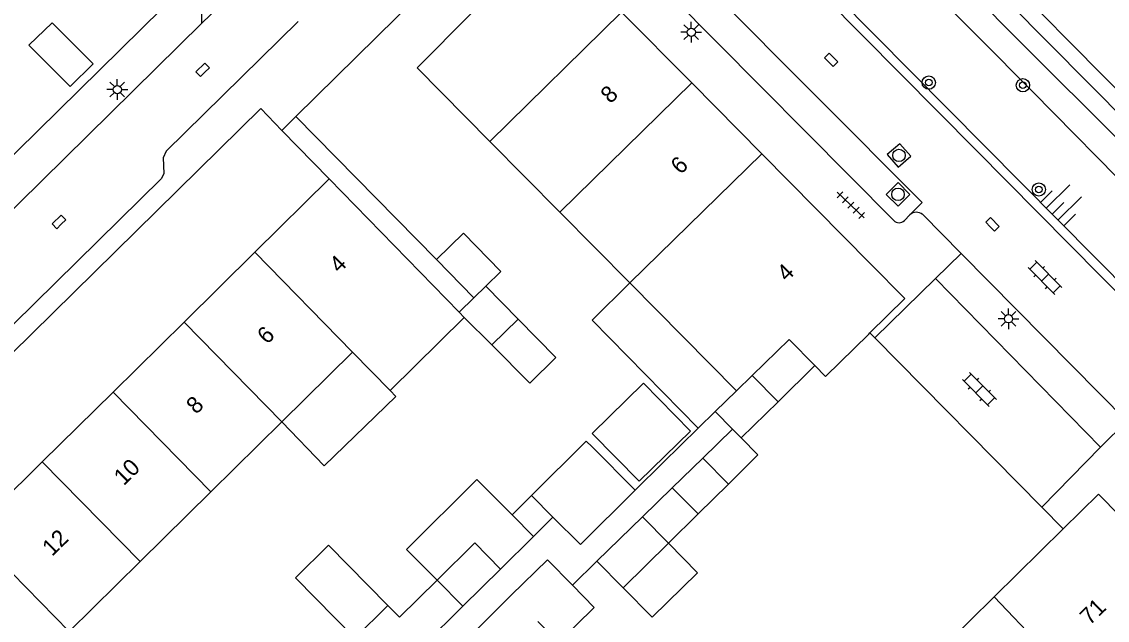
# Model space of a CAD drawing. Extents: x 128000 to 131008, y 398996 to 402500.
# Drawn here: x 129613.6 to 129679.1, y 399249.9 to 399286 of the extents above; entities that cross this region are included whole.
import ezdxf

# ---------------------------------------------------------------- set-up
doc = ezdxf.new("R2010")
doc.units = 0
for name, color, linetype in [('gg-afsc-erfafscheiding', 7, 'Continuous'), ('gg-afsc-muur', 7, 'Continuous'), ('gg-anno-huisnummerreeks BGT', 7, 'Continuous'), ('gg-bbg-bijgebouw', 7, 'Continuous'), ('gg-bbg-gedigitaliseerde bebouwing', 7, 'Continuous'), ('gg-bbg-gedigitaliseerde bijgebouw', 7, 'Continuous'), ('gg-bbg-hoofdgebouw', 7, 'Continuous'), ('gg-bbg-luifel en loopbrug', 7, 'Continuous'), ('gg-bbg-tussenscheiding', 7, 'Continuous'), ('gg-knt-onverhard', 7, 'Continuous'), ('gg-knt-verharding', 7, 'Continuous'), ('gg-knt-verharding nz', 7, 'Continuous'), ('gg-kntw-beschoeiing', 7, 'Continuous'), ('gt-grn-groengrens', 7, 'Continuous'), ('gt-grn-weggrens', 7, 'Continuous'), ('gt-symb-boom', 7, 'Continuous'), ('gt-symb-klinker verharding', 7, 'Continuous'), ('gt-symb-kolk', 7, 'Continuous'), ('gt-symb-lichtmast', 7, 'Continuous'), ('gt-symb-rioolschacht', 7, 'Continuous'), ('gt-symb-talud symbool', 7, 'Continuous'), ('gt-symb-tegel verharding', 7, 'Continuous')]:
    doc.layers.add(name, color=color, linetype=linetype)

# ---------------------------------------------------------------- blocks, each defined once
blk = doc.blocks.new('gt0-LMAST')
at = {"layer": 'gt-symb-lichtmast'}
for p, q in [((-0.182, 0.173), (-0.447, 0.438)), ((-0.005, 0.246), (-0.005, 0.621)), ((0.172, 0.173), (0.437, 0.438)), ((-0.255, -0.004), (-0.63, -0.004)), ((-0.182, -0.181), (-0.447, -0.446)), ((-0.005, -0.254), (-0.005, -0.629)), ((0.437, -0.446), (0.172, -0.181)), ((0.245, -0.004), (0.62, -0.004))]:
    blk.add_line(p, q, dxfattribs=at)
blk.add_circle((-0.005, -0.004), 0.25, dxfattribs=at)
blk = doc.blocks.new('gt0-KOLK')
at = {"layer": 'gt-symb-kolk'}
blk.add_lwpolyline([(0, 0), (0.375, 0), (0.375, 0.4), (-0.375, 0.4), (-0.375, 0), (0, 0)], dxfattribs=at)
blk = doc.blocks.new('gt0-TEG1')
at = {"layer": 'gt-symb-tegel verharding'}
for p, q in [((-1.125, 0), (1.125, 0)), ((-0.9, -0.25), (-0.9, 0.25)), ((-0.45, -0.25), (-0.45, 0.25)), ((0, -0.25), (0, 0.25)), ((0.45, -0.25), (0.45, 0.25)), ((0.9, -0.25), (0.9, 0.25))]:
    blk.add_line(p, q, dxfattribs=at)
blk = doc.blocks.new('gt0-RS')
at = {"layer": 'gt-symb-rioolschacht'}
blk.add_lwpolyline([(-0.5, -0.5), (0.5, -0.5), (0.5, 0.5), (-0.5, 0.5)], close=True, dxfattribs=at)
blk.add_circle((0, 0), 0.375, dxfattribs=at)
blk = doc.blocks.new('gt0-BOOM')
at = {"layer": 'gt-symb-boom'}
for radius in [0.4, 0.2]:
    blk.add_circle((0, 0), radius, dxfattribs=at)
blk = doc.blocks.new('gt0-KL1')
at = {"layer": 'gt-symb-klinker verharding'}
for p, q in [((-1.15, 0.3), (1.15, 0.3)), ((-1, -0.3), (-1, 0.3)), ((-0.5, 0.3), (-0.5, 0.45)), ((0, -0.3), (0, 0.3)), ((0.5, 0.3), (0.5, 0.45)), ((1, -0.3), (1, 0.3)), ((-1.15, -0.3), (1.15, -0.3)), ((-0.5, -0.45), (-0.5, -0.3)), ((0.5, -0.45), (0.5, -0.3))]:
    blk.add_line(p, q, dxfattribs=at)
blk = doc.blocks.new('gt0-TALUD_1')
at = {"layer": 'gt-symb-talud symbool'}
for p, q in [((-1, -1), (-1, 0)), ((-0.5, -2), (-0.5, 0)), ((0.5, -2), (0.5, 0)), ((1, -1), (1, 0)), ((0, -1), (0, 0))]:
    blk.add_line(p, q, dxfattribs=at)

msp = doc.modelspace()

# ---------------------------------------------------------------- linework, layer by layer
at = {"layer": 'gg-afsc-erfafscheiding'}
for p, q in [((129664.78, 399267.207), (129665.075, 399266.908)), ((129665.075, 399266.908), (129675.146, 399256.684)), ((129675.146, 399256.684), (129676.435, 399255.375)), ((129648.32, 399253.43), (129646.835, 399251.982))]:
    msp.add_line(p, q, dxfattribs=at)
msp.add_lwpolyline([(129654.421, 399261.446), (129652.285, 399259.363), (129650.619, 399257.711)], dxfattribs=at)
at = {"layer": 'gg-afsc-muur'}
for p in [(129638.63, 399288.61), (129638.636, 399271.632)]:
    msp.add_line(p, (129630.167, 399280.257), dxfattribs=at)
at = {"layer": 'gg-bbg-bijgebouw'}
for p, q in [((129638.636, 399271.632), (129640.267, 399273.218)), ((129640.894, 399269.311), (129638.636, 399271.632))]:
    msp.add_line(p, q, dxfattribs=at)
msp.add_lwpolyline([(129614.06, 399284.56), (129615.47, 399285.91), (129617.94, 399283.43), (129616.55, 399282.06), (129614.06, 399284.56)], dxfattribs=at)
at = {"layer": 'gg-bbg-gedigitaliseerde bebouwing'}
for p, q in [((129637.48, 399283.198), (129641.87, 399278.757)), ((129641.87, 399278.757), (129646.091, 399274.487)), ((129646.091, 399274.487), (129650.311, 399270.218)), ((129650.311, 399270.218), (129656.742, 399263.713)), ((129640.316, 399268.138), (129635.848, 399263.728)), ((129664.705, 399267.133), (129662.103, 399264.568)), ((129629.315, 399261.825), (129633.579, 399266.031)), ((129635.848, 399263.728), (129633.579, 399266.031)), ((129661.45, 399265.23), (129662.103, 399264.568)), ((129625.048, 399257.616), (129629.315, 399261.825)), ((129620.778, 399253.404), (129625.048, 399257.616)), ((129672.258, 399251.265), (129676.435, 399255.375)), ((129616.502, 399249.188), (129620.778, 399253.404)), ((129668.08, 399247.154), (129672.258, 399251.265))]:
    msp.add_line(p, q, dxfattribs=at)
at = {"layer": 'gg-bbg-gedigitaliseerde bijgebouw'}
for p, q in [((129641.614, 399270.017), (129640.894, 399269.311)), ((129641.99, 399266.49), (129643.56, 399268.03)), ((129661.45, 399265.23), (129659.235, 399263.045)), ((129655.45, 399262.45), (129656.742, 399263.713)), ((129659.235, 399263.045), (129657.02, 399260.86)), ((129656.489, 399261.398), (129655.45, 399262.45)), ((129657.02, 399260.86), (129656.489, 399261.398)), ((129648.021, 399260.325), (129650.619, 399257.711)), ((129652.862, 399257.859), (129651.057, 399256.1)), ((129654.421, 399256.28), (129652.862, 399257.859)), ((129645.668, 399256.084), (129644.366, 399257.38)), ((129652.624, 399254.507), (129654.421, 399256.28)), ((129651.057, 399256.1), (129648.32, 399253.43)), ((129649.9, 399251.82), (129652.624, 399254.507)), ((129640.23, 399250.71), (129642.5, 399252.95)), ((129648.32, 399253.43), (129649.9, 399251.82)), ((129638.679, 399252.289), (129636.41, 399250.05)), ((129643.15, 399251.37), (129640.945, 399249.17)), ((129633.715, 399248.78), (129635.718, 399250.753)), ((129635.718, 399250.753), (129636.41, 399250.05)), ((129635.956, 399246.495), (129640.23, 399250.71))]:
    msp.add_line(p, q, dxfattribs=at)
for points in [[(129640.267, 399273.218), (129642.527, 399270.912), (129641.614, 399270.017)], [(129643.56, 399268.03), (129645.83, 399265.72), (129644.27, 399264.17), (129641.99, 399266.49)], [(129653.953, 399261.269), (129650.865, 399258.245), (129648.036, 399261.136), (129651.124, 399264.159), (129653.953, 399261.269)], [(129648.021, 399260.325), (129647.678, 399260.671), (129644.366, 399257.38)], [(129650.619, 399257.711), (129647.32, 399254.44), (129645.668, 399256.084)], [(129642.5, 399252.95), (129640.95, 399254.53), (129638.679, 399252.289)], [(129643.15, 399251.37), (129645.344, 399253.51), (129646.835, 399251.982)], [(129646.835, 399251.982), (129648.158, 399250.626), (129645.994, 399248.515), (129644.75, 399249.79)]]:
    msp.add_lwpolyline(points, dxfattribs=at)
at = {"layer": 'gg-bbg-hoofdgebouw'}
for p, q in [((129640.74, 399286.47), (129637.48, 399283.198)), ((129654.033, 399282.283), (129649.807, 399286.557)), ((129658.263, 399278.003), (129654.033, 399282.283)), ((129664.82, 399271.37), (129658.263, 399278.003)), ((129632.18, 399276.49), (129627.697, 399272.066)), ((129632.18, 399276.49), (129640.016, 399268.446)), ((129627.697, 399272.066), (129623.428, 399267.852)), ((129640.016, 399268.446), (129640.316, 399268.138)), ((129623.428, 399267.852), (129619.149, 399263.629)), ((129664.705, 399267.133), (129664.78, 399267.207)), ((129619.149, 399263.629), (129614.877, 399259.413)), ((129614.877, 399259.413), (129610.611, 399255.202))]:
    msp.add_line(p, q, dxfattribs=at)
for points in [[(129664.78, 399267.207), (129666.881, 399269.285), (129664.82, 399271.37)], [(129683.632, 399252.298), (129678.55, 399257.46), (129676.435, 399255.375)]]:
    msp.add_lwpolyline(points, dxfattribs=at)
at = {"layer": 'gg-bbg-luifel en loopbrug'}
for p, q in [((129643.56, 399268.03), (129641.614, 399270.017)), ((129640.894, 399269.311), (129640.016, 399268.446)), ((129641.99, 399266.49), (129640.316, 399268.138)), ((129655.45, 399262.45), (129654.421, 399261.446)), ((129629.315, 399261.825), (129631.881, 399259.177)), ((129656.489, 399261.398), (129654.698, 399259.651)), ((129654.698, 399259.651), (129652.862, 399257.859)), ((129656.246, 399258.081), (129654.698, 399259.651)), ((129656.246, 399258.081), (129654.421, 399256.28)), ((129644.366, 399257.38), (129643.2, 399256.222)), ((129643.2, 399256.222), (129644.495, 399254.919)), ((129645.668, 399256.084), (129644.495, 399254.919)), ((129644.495, 399254.919), (129642.5, 399252.95))]:
    msp.add_line(p, q, dxfattribs=at)
for points in [[(129650.311, 399270.218), (129648.024, 399267.979), (129654.421, 399261.446)], [(129631.881, 399259.177), (129636.201, 399263.363), (129635.848, 399263.728)], [(129657.02, 399260.86), (129658.026, 399259.837), (129656.246, 399258.081)], [(129643.2, 399256.222), (129641.085, 399258.35), (129636.844, 399254.135), (129638.679, 399252.289)], [(129633.715, 399248.78), (129630.135, 399252.412), (129632.138, 399254.386), (129635.718, 399250.753)], [(129649.9, 399251.82), (129651.653, 399250.037), (129654.381, 399252.72), (129652.624, 399254.507)]]:
    msp.add_lwpolyline(points, dxfattribs=at)
at = {"layer": 'gg-bbg-tussenscheiding'}
for p, q in [((129649.807, 399286.557), (129641.87, 399278.757)), ((129654.033, 399282.283), (129646.091, 399274.487)), ((129658.263, 399278.003), (129650.311, 399270.218)), ((129627.697, 399272.066), (129633.579, 399266.031)), ((129623.428, 399267.852), (129629.315, 399261.825)), ((129656.742, 399263.713), (129657.675, 399264.625)), ((129659.235, 399263.045), (129657.675, 399264.625)), ((129619.149, 399263.629), (129625.048, 399257.616)), ((129614.877, 399259.413), (129620.778, 399253.404)), ((129652.624, 399254.507), (129651.057, 399256.1)), ((129610.611, 399255.202), (129616.502, 399249.188)), ((129638.679, 399252.289), (129640.23, 399250.71)), ((129678.346, 399244.911), (129672.258, 399251.265))]:
    msp.add_line(p, q, dxfattribs=at)
msp.add_lwpolyline([(129657.675, 399264.625), (129659.9, 399266.8), (129661.45, 399265.23)], dxfattribs=at)
at = {"layer": 'gg-knt-onverhard'}
for points in [[(129651.796, 399302.612), (129657.387, 399299.746), (129662.849, 399295.825), (129675.571, 399283.036), (129688.946, 399269.743), (129704.039, 399254.235), (129705.997, 399253.53)], [(129650.66, 399301.519), (129654.135, 399299.318), (129658.546, 399296.984), (129661.662, 399294.795), (129674.579, 399281.765), (129687.391, 399268.734), (129703.252, 399252.843), (129703.866, 399251.432)]]:
    msp.add_lwpolyline(points, dxfattribs=at)
at = {"layer": 'gg-knt-verharding'}
for p, q in [((129650.363, 399300.041), (129699.124, 399250.738)), ((129651.735, 399297.897), (129671.153, 399278.251)), ((129647.877, 399292.529), (129666.212, 399273.979)), ((129632.18, 399276.49), (129629.33, 399279.42)), ((129697.021, 399252.044), (129671.153, 399278.251)), ((129666.853, 399273.976), (129667.183, 399274.329)), ((129667.956, 399274.336), (129670.269, 399271.993)), ((129670.269, 399271.993), (129680.261, 399261.872)), ((129668.733, 399270.476), (129665.075, 399266.908)), ((129678.67, 399260.302), (129668.733, 399270.476)), ((129675.146, 399256.684), (129678.67, 399260.302))]:
    msp.add_line(p, q, dxfattribs=at)
for points in [[(129624.506, 399285.884), (129624.51, 399288.563), (129636.303, 399300.151)], [(129620.92, 399287.98), (129622.1, 399286.77), (129574.57, 399239.99), (129572.22, 399242.35)], [(129630.302, 399285.994), (129622.34, 399278.16), (129622.16, 399277.76), (129622.21, 399276.81), (129622.07, 399276.52), (129565.993, 399221.298)], [(129624.506, 399285.884), (129576.29, 399238.36), (129575.87, 399238.24), (129574.88, 399238.27)], [(129629.33, 399279.42), (129628.05, 399280.74), (129580.42, 399233.86), (129582.84, 399231.43)]]:
    msp.add_lwpolyline(points, dxfattribs=at)
for centre, radius, start, end in [((129667.573, 399273.908), 0.574, 48.22508, 132.81259), ((129666.534, 399274.313), 0.464, 226.03778, 313.42592)]:
    msp.add_arc(centre, radius, start, end, dxfattribs=at)
at = {"layer": 'gg-knt-verharding nz'}
msp.add_line((129637.62, 399298.81), (129624.506, 399285.884), dxfattribs=at)
msp.add_lwpolyline([(129667.183, 399274.329), (129667.929, 399275.072), (129648.919, 399294.176), (129648.231, 399293.492)], dxfattribs=at)
at = {"layer": 'gg-kntw-beschoeiing'}
msp.add_lwpolyline([(129707.972, 399259.588), (129706.84, 399258.48), (129702.63, 399258.63), (129654.91, 399306.96), (129654.88, 399309.65), (129654.402, 399310.127)], dxfattribs=at)
at = {"layer": 'gt-grn-groengrens'}
msp.add_lwpolyline([(129708.533, 399259.014), (129707.351, 399257.946), (129702.041, 399257.946), (129653.901, 399306.57), (129654.017, 399308.995), (129653.698, 399309.42)], dxfattribs=at)
at = {"layer": 'gt-grn-weggrens'}
for p, q in [((129630.167, 399280.257), (129629.33, 399279.42)), ((129668.733, 399270.476), (129670.269, 399271.993)), ((129678.67, 399260.302), (129680.261, 399261.872))]:
    msp.add_line(p, q, dxfattribs=at)

# ---------------------------------------------------------------- block references
at = {"layer": 'gt-symb-boom'}
for p in [(129668.323, 399282.306), (129674.001, 399282.144), (129674.961, 399275.854)]:
    msp.add_blockref('gt0-BOOM', p, dxfattribs=at)
at = {"layer": 'gt-symb-klinker verharding', "rotation": -45.36442054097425}
for p in [(129675.33, 399270.54), (129671.376, 399263.79)]:
    msp.add_blockref('gt0-KL1', p, dxfattribs=at)
at = {"layer": 'gt-symb-kolk'}
for p, rotation in [((129662.3, 399283.54), -45.36442054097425), ((129624.686, 399282.931), 44.59480322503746), ((129616.023, 399273.753), 44.594803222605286), ((129672.028, 399273.61), -45.36442053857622)]:
    msp.add_blockref('gt0-KOLK', p, dxfattribs=dict(at, rotation=rotation))
at = {"layer": 'gt-symb-lichtmast'}
for p in [(129654.011, 399285.347), (129619.407, 399281.887), (129673.135, 399268.056)]:
    msp.add_blockref('gt0-LMAST', p, dxfattribs=at)
at = {"layer": 'gt-symb-rioolschacht'}
for p, rotation in [((129666.527, 399277.912), 131.0673563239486), ((129666.472, 399275.56), 134.91895934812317)]:
    msp.add_blockref('gt0-RS', p, dxfattribs=dict(at, rotation=rotation))
at = {"layer": 'gt-symb-talud symbool', "xscale": 1.0005683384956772, "yscale": 1.0005683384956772, "rotation": 134.71656029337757}
msp.add_blockref('gt0-TALUD_1', (129675.755, 399274.366), dxfattribs=at)
at = {"layer": 'gt-symb-tegel verharding', "rotation": -43.78457174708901}
msp.add_blockref('gt0-TEG1', (129663.623, 399274.917), dxfattribs=at)

# ---------------------------------------------------------------- texts
at = {"layer": 'gg-anno-huisnummerreeks BGT'}
for s, rotation, p in [('8', 44.7, (129649.136, 399280.994)), ('6', 44.7, (129653.363, 399276.718)), ('4', 44.6, (129632.78, 399270.761)), ('4', 44.7, (129659.762, 399270.244)), ('6', 44.6, (129628.431, 399266.468)), ('8', 44.6, (129624.156, 399262.249)), ('10', 44.6, (129619.789, 399257.939)), ('12', 44.6, (129615.471, 399253.676)), ('71', 44.6, (129678.031, 399249.514))]:
    msp.add_text(s, height=1, rotation=rotation, dxfattribs=at).set_placement(p)

doc.saveas('drawing.dxf')
